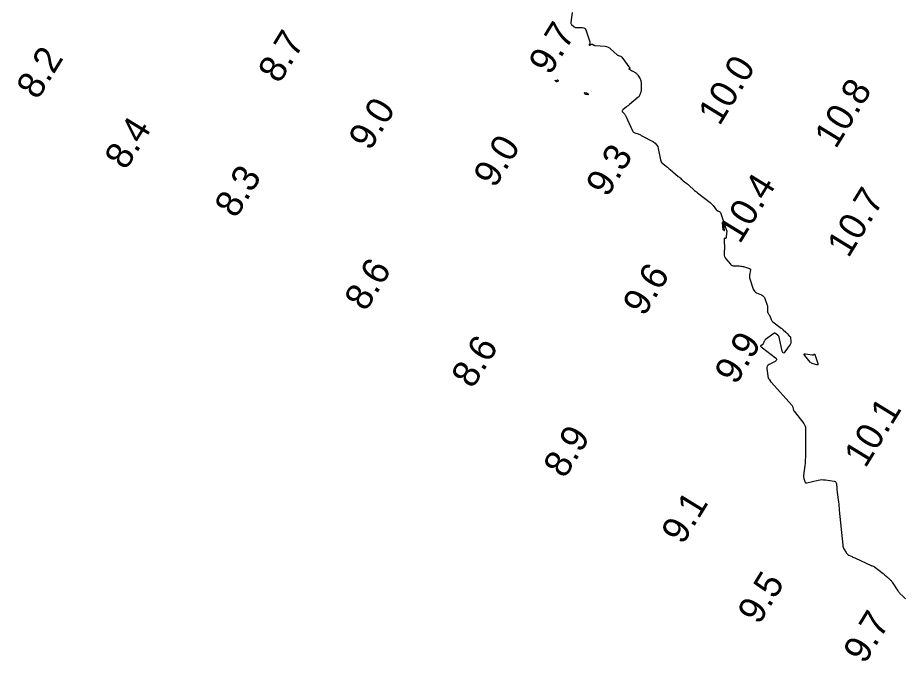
# Model space of a CAD drawing. Extents: x 1023796 to 1112670, y 656573 to 837340.
# Drawn here: x 1101018.5 to 1101182.7, y 687432.1 to 687551.1 of the extents above; entities that cross this region are included whole.
import ezdxf

# ---------------------------------------------------------------- set-up
doc = ezdxf.new("R2010")
doc.units = 0
doc.layers.add('V-CHAN-CONT-10FT', color=7, linetype='Continuous')
doc.layers.add('V-TOPO-SOUN', color=7, linetype='Continuous')

msp = doc.modelspace()

# ---------------------------------------------------------------- linework, layer by layer
at = {"layer": 'V-CHAN-CONT-10FT'}
msp.add_lwpolyline([(1101121.11, 687552.06), (1101120.84, 687550.22), (1101120.84, 687550.12), (1101120.86, 687550.03), (1101120.9, 687549.94), (1101120.97, 687549.87), (1101121.39, 687549.46), (1101121.4, 687549.45), (1101121.42, 687549.44), (1101121.44, 687549.42), (1101121.46, 687549.41), (1101121.57, 687549.37), (1101121.57, 687549.36), (1101121.58, 687549.36), (1101121.59, 687549.35), (1101121.6, 687549.35), (1101121.63, 687549.33), (1101121.64, 687549.33), (1101121.65, 687549.32), (1101121.66, 687549.32), (1101121.67, 687549.32), (1101123.01, 687549.27), (1101123.22, 687549.24), (1101123.39, 687549.15), (1101123.52, 687549.02), (1101123.61, 687548.83), (1101124.38, 687546.65), (1101124.39, 687546.58), (1101124.4, 687546.51), (1101124.39, 687546.44), (1101124.37, 687546.37), (1101124.26, 687546.1), (1101124.24, 687546.05), (1101124.25, 687546.02), (1101124.28, 687546.02), (1101124.33, 687546.04), (1101124.62, 687546.19), (1101124.68, 687546.22), (1101124.74, 687546.22), (1101124.8, 687546.21), (1101124.86, 687546.19), (1101125.09, 687546.05), (1101125.15, 687546.02), (1101125.21, 687545.99), (1101125.28, 687545.98), (1101125.35, 687545.97), (1101127.18, 687545.81), (1101127.46, 687545.76), (1101127.73, 687545.67), (1101127.98, 687545.53), (1101128.21, 687545.35), (1101129.39, 687544.25), (1101129.45, 687544.2), (1101129.52, 687544.15), (1101129.6, 687544.12), (1101129.68, 687544.09), (1101130.02, 687544), (1101130.09, 687543.97), (1101130.17, 687543.93), (1101130.23, 687543.87), (1101130.28, 687543.81), (1101131.77, 687541.76), (1101131.78, 687541.74), (1101131.78, 687541.72), (1101131.77, 687541.7), (1101131.74, 687541.69), (1101131.61, 687541.64), (1101131.59, 687541.63), (1101131.58, 687541.62), (1101131.58, 687541.6), (1101131.61, 687541.59), (1101131.77, 687541.5), (1101131.81, 687541.48), (1101131.84, 687541.46), (1101131.87, 687541.45), (1101131.9, 687541.43), (1101132.03, 687541.36), (1101132.07, 687541.34), (1101132.1, 687541.32), (1101132.13, 687541.3), (1101132.16, 687541.28), (1101132.84, 687540.88), (1101132.96, 687540.8), (1101133.07, 687540.71), (1101133.16, 687540.6), (1101133.24, 687540.49), (1101133.64, 687539.82), (1101133.72, 687539.66), (1101133.78, 687539.5), (1101133.82, 687539.33), (1101133.84, 687539.16), (1101133.88, 687537.93), (1101133.88, 687537.79), (1101133.87, 687537.65), (1101133.84, 687537.51), (1101133.8, 687537.37), (1101133.62, 687536.84), (1101133.56, 687536.71), (1101133.49, 687536.59), (1101133.41, 687536.48), (1101133.31, 687536.39), (1101131.71, 687535.07), (1101131.57, 687534.95), (1101131.42, 687534.83), (1101131.28, 687534.71), (1101131.13, 687534.59), (1101130.46, 687534.04), (1101130.38, 687533.95), (1101130.35, 687533.87), (1101130.37, 687533.78), (1101130.43, 687533.68), (1101130.76, 687533.3), (1101130.84, 687533.2), (1101130.91, 687533.1), (1101130.98, 687532.99), (1101131.03, 687532.88), (1101132.26, 687530.16), (1101132.34, 687530.03), (1101132.43, 687529.92), (1101132.55, 687529.84), (1101132.69, 687529.78), (1101133.29, 687529.59), (1101133.44, 687529.53), (1101133.59, 687529.48), (1101133.73, 687529.41), (1101133.87, 687529.34), (1101136.12, 687528.11), (1101136.46, 687527.88), (1101136.72, 687527.6), (1101136.91, 687527.26), (1101137.02, 687526.88), (1101137.42, 687524.83), (1101137.47, 687524.62), (1101137.57, 687524.43), (1101137.69, 687524.27), (1101137.85, 687524.12), (1101138.54, 687523.57), (1101138.72, 687523.44), (1101138.89, 687523.3), (1101139.06, 687523.16), (1101139.23, 687523.02), (1101140.73, 687521.75), (1101140.81, 687521.68), (1101140.89, 687521.61), (1101140.96, 687521.54), (1101141.04, 687521.47), (1101141.34, 687521.18), (1101141.41, 687521.11), (1101141.49, 687521.04), (1101141.57, 687520.97), (1101141.65, 687520.91), (1101142.29, 687520.44), (1101142.42, 687520.34), (1101142.55, 687520.24), (1101142.68, 687520.13), (1101142.8, 687520.02), (1101143.55, 687519.32), (1101143.72, 687519.16), (1101143.89, 687519.01), (1101144.07, 687518.87), (1101144.25, 687518.73), (1101146.62, 687516.9), (1101146.77, 687516.77), (1101146.91, 687516.64), (1101147.04, 687516.49), (1101147.17, 687516.34), (1101147.78, 687515.52), (1101147.83, 687515.47), (1101147.88, 687515.42), (1101147.95, 687515.38), (1101148.01, 687515.36), (1101148.31, 687515.27), (1101148.37, 687515.24), (1101148.43, 687515.2), (1101148.47, 687515.14), (1101148.5, 687515.08), (1101149.6, 687511.94), (1101149.65, 687511.78), (1101149.68, 687511.62), (1101149.68, 687511.46), (1101149.67, 687511.29), (1101149.55, 687510.37), (1101149.54, 687510.33), (1101149.52, 687510.3), (1101149.49, 687510.28), (1101149.45, 687510.27), (1101149.27, 687510.24), (1101149.23, 687510.23), (1101149.2, 687510.21), (1101149.18, 687510.18), (1101149.18, 687510.14), (1101149.23, 687509.41), (1101149.23, 687509.27), (1101149.24, 687509.14), (1101149.24, 687509), (1101149.24, 687508.86), (1101149.21, 687507.42), (1101149.23, 687507.15), (1101149.29, 687506.9), (1101149.4, 687506.66), (1101149.56, 687506.44), (1101150.35, 687505.51), (1101150.51, 687505.37), (1101150.68, 687505.26), (1101150.87, 687505.2), (1101151.08, 687505.18), (1101152, 687505.18), (1101152.2, 687505.17), (1101152.4, 687505.15), (1101152.59, 687505.11), (1101152.79, 687505.05), (1101153.88, 687504.68), (1101153.9, 687504.67), (1101153.93, 687504.66), (1101153.95, 687504.65), (1101153.97, 687504.64), (1101154.05, 687504.57), (1101154.07, 687504.56), (1101154.08, 687504.54), (1101154.09, 687504.52), (1101154.09, 687504.49), (1101153.91, 687503.48), (1101153.9, 687503.31), (1101153.9, 687503.13), (1101153.92, 687502.96), (1101153.97, 687502.79), (1101154.58, 687500.91), (1101154.67, 687500.68), (1101154.81, 687500.5), (1101154.98, 687500.34), (1101155.19, 687500.22), (1101156.12, 687499.81), (1101156.33, 687499.69), (1101156.5, 687499.54), (1101156.64, 687499.35), (1101156.74, 687499.13), (1101157.17, 687497.92), (1101157.21, 687497.78), (1101157.24, 687497.65), (1101157.25, 687497.52), (1101157.25, 687497.38), (1101157.24, 687496.69), (1101157.24, 687496.62), (1101157.26, 687496.56), (1101157.28, 687496.5), (1101157.32, 687496.44), (1101157.49, 687496.22), (1101157.53, 687496.16), (1101157.57, 687496.1), (1101157.6, 687496.04), (1101157.63, 687495.97), (1101157.88, 687495.29), (1101157.94, 687495.16), (1101158.02, 687495.04), (1101158.11, 687494.94), (1101158.22, 687494.84), (1101159.74, 687493.69), (1101159.85, 687493.61), (1101159.95, 687493.52), (1101160.05, 687493.44), (1101160.15, 687493.35), (1101160.59, 687492.94), (1101160.66, 687492.87), (1101160.72, 687492.81), (1101160.79, 687492.74), (1101160.85, 687492.67), (1101161.16, 687492.3), (1101161.18, 687492.27), (1101161.21, 687492.24), (1101161.24, 687492.22), (1101161.27, 687492.19), (1101161.39, 687492.1), (1101161.42, 687492.07), (1101161.44, 687492.04), (1101161.46, 687492.01), (1101161.46, 687491.97), (1101161.55, 687491.18), (1101161.56, 687491.04), (1101161.54, 687490.91), (1101161.49, 687490.78), (1101161.42, 687490.66), (1101160.46, 687489.29), (1101160.29, 687489.1), (1101160.15, 687489.05), (1101160.04, 687489.15), (1101159.95, 687489.39), (1101159.38, 687492.03), (1101159.38, 687492.07), (1101159.36, 687492.1), (1101159.35, 687492.12), (1101159.33, 687492.15), (1101159.24, 687492.25), (1101159.22, 687492.28), (1101159.19, 687492.3), (1101159.17, 687492.32), (1101159.14, 687492.35), (1101158.72, 687492.67), (1101158.64, 687492.71), (1101158.56, 687492.73), (1101158.48, 687492.72), (1101158.39, 687492.67), (1101156.87, 687491.59), (1101156.79, 687491.52), (1101156.71, 687491.44), (1101156.65, 687491.35), (1101156.61, 687491.25), (1101156.4, 687490.75), (1101156.37, 687490.69), (1101156.34, 687490.64), (1101156.29, 687490.6), (1101156.24, 687490.56), (1101155.99, 687490.4), (1101155.95, 687490.38), (1101155.94, 687490.35), (1101155.95, 687490.32), (1101155.98, 687490.29), (1101156.14, 687490.17), (1101156.18, 687490.14), (1101156.22, 687490.11), (1101156.25, 687490.08), (1101156.29, 687490.05), (1101158.7, 687488.18), (1101158.87, 687488), (1101158.92, 687487.83), (1101158.84, 687487.67), (1101158.63, 687487.53), (1101157.54, 687486.97), (1101157.32, 687486.81), (1101157.17, 687486.62), (1101157.1, 687486.39), (1101157.1, 687486.12), (1101157.34, 687484.45), (1101157.35, 687484.42), (1101157.36, 687484.39), (1101157.38, 687484.36), (1101157.4, 687484.34), (1101157.51, 687484.25), (1101157.53, 687484.22), (1101157.55, 687484.2), (1101157.57, 687484.17), (1101157.59, 687484.14), (1101157.79, 687483.83), (1101157.83, 687483.77), (1101157.87, 687483.71), (1101157.91, 687483.66), (1101157.96, 687483.6), (1101161.71, 687479.43), (1101161.77, 687479.35), (1101161.82, 687479.26), (1101161.87, 687479.17), (1101161.9, 687479.07), (1101161.99, 687478.67), (1101162.02, 687478.57), (1101162.06, 687478.48), (1101162.11, 687478.39), (1101162.17, 687478.3), (1101163.93, 687476.01), (1101164.07, 687475.8), (1101164.17, 687475.57), (1101164.23, 687475.33), (1101164.25, 687475.07), (1101164.27, 687474.02), (1101164.27, 687473.76), (1101164.28, 687473.5), (1101164.27, 687473.24), (1101164.27, 687472.97), (1101164.23, 687469.73), (1101164.22, 687469.37), (1101164.2, 687469.01), (1101164.17, 687468.65), (1101164.13, 687468.29), (1101163.91, 687466.43), (1101163.9, 687466.28), (1101163.9, 687466.13), (1101163.92, 687465.99), (1101163.95, 687465.85), (1101164.12, 687465.28), (1101164.17, 687465.16), (1101164.25, 687465.08), (1101164.36, 687465.05), (1101164.49, 687465.06), (1101166.61, 687465.56), (1101166.94, 687465.62), (1101167.28, 687465.65), (1101167.61, 687465.64), (1101167.94, 687465.61), (1101169.56, 687465.35), (1101169.73, 687465.3), (1101169.86, 687465.2), (1101169.94, 687465.06), (1101169.98, 687464.88), (1101170.03, 687464.08), (1101170.05, 687463.88), (1101170.06, 687463.68), (1101170.09, 687463.48), (1101170.11, 687463.28), (1101170.35, 687461.49), (1101170.39, 687461.13), (1101170.44, 687460.76), (1101170.48, 687460.4), (1101170.51, 687460.03), (1101171.14, 687453.52), (1101171.16, 687453.34), (1101171.21, 687453.16), (1101171.28, 687452.99), (1101171.36, 687452.83), (1101171.75, 687452.16), (1101171.85, 687452.02), (1101171.96, 687451.9), (1101172.09, 687451.79), (1101172.24, 687451.71), (1101172.88, 687451.41), (1101173.04, 687451.33), (1101173.2, 687451.26), (1101173.36, 687451.18), (1101173.52, 687451.11), (1101176.39, 687449.79), (1101176.44, 687449.76), (1101176.5, 687449.74), (1101176.55, 687449.72), (1101176.6, 687449.7), (1101176.82, 687449.62), (1101176.87, 687449.6), (1101176.92, 687449.58), (1101176.97, 687449.55), (1101177.02, 687449.51), (1101178.6, 687448.28), (1101178.69, 687448.21), (1101178.78, 687448.14), (1101178.86, 687448.07), (1101178.95, 687448), (1101179.29, 687447.71), (1101179.37, 687447.63), (1101179.45, 687447.56), (1101179.54, 687447.48), (1101179.62, 687447.41), (1101180, 687447.07), (1101180.08, 687446.98), (1101180.16, 687446.89), (1101180.24, 687446.8), (1101180.31, 687446.7), (1101181.36, 687445.06), (1101181.45, 687444.94), (1101181.54, 687444.82), (1101181.63, 687444.71), (1101181.73, 687444.6), (1101182.24, 687444.09), (1101182.3, 687444.03), (1101182.37, 687443.97), (1101182.43, 687443.91), (1101182.49, 687443.85), (1101182.73, 687443.62)], dxfattribs=at)
for points in [[(1101118.21, 687539.23), (1101118.21, 687539.24), (1101118.2, 687539.24), (1101118.17, 687539.26), (1101118.17, 687539.26), (1101118.16, 687539.27), (1101118.16, 687539.27), (1101118.15, 687539.28), (1101117.95, 687539.49), (1101117.94, 687539.51), (1101117.93, 687539.52), (1101117.95, 687539.52), (1101117.97, 687539.52), (1101118.11, 687539.48), (1101118.14, 687539.47), (1101118.17, 687539.47), (1101118.2, 687539.48), (1101118.23, 687539.5), (1101118.34, 687539.6), (1101118.37, 687539.62), (1101118.39, 687539.62), (1101118.41, 687539.6), (1101118.43, 687539.58), (1101118.48, 687539.42), (1101118.49, 687539.38), (1101118.48, 687539.35), (1101118.46, 687539.33), (1101118.43, 687539.31), (1101118.23, 687539.24), (1101118.22, 687539.23)], [(1101123.72, 687536.87), (1101123.71, 687536.87), (1101123.71, 687536.88), (1101123.67, 687536.9), (1101123.67, 687536.9), (1101123.66, 687536.91), (1101123.65, 687536.92), (1101123.65, 687536.92), (1101123.36, 687537.22), (1101123.32, 687537.26), (1101123.32, 687537.28), (1101123.34, 687537.29), (1101123.4, 687537.29), (1101123.73, 687537.2), (1101123.78, 687537.19), (1101123.83, 687537.16), (1101123.87, 687537.13), (1101123.9, 687537.08), (1101124.04, 687536.88), (1101124.06, 687536.84), (1101124.05, 687536.82), (1101124.03, 687536.81), (1101124, 687536.82), (1101123.74, 687536.87), (1101123.73, 687536.87)], [(1101166.56, 687486.94), (1101166.48, 687486.9), (1101166.34, 687486.91), (1101165.66, 687487.07), (1101165.5, 687487.12), (1101165.36, 687487.19), (1101165.23, 687487.29), (1101165.11, 687487.41), (1101164.1, 687488.64), (1101164, 687488.78), (1101164, 687488.88), (1101164.08, 687488.92), (1101164.26, 687488.91), (1101165.47, 687488.73), (1101165.52, 687488.73), (1101165.57, 687488.73), (1101165.63, 687488.75), (1101165.68, 687488.76), (1101165.88, 687488.86), (1101165.92, 687488.87), (1101165.96, 687488.87), (1101165.99, 687488.84), (1101166.01, 687488.8), (1101166.56, 687487.16), (1101166.59, 687487.02)]]:
    msp.add_lwpolyline(points, close=True, dxfattribs=at)

# ---------------------------------------------------------------- texts
at = {"layer": 'V-TOPO-SOUN'}
for s, p in [('9.7', (1101116.99, 687540.29)), ('8.7', (1101066.93, 687538.75)), ('8.2', (1101022.24, 687535.76)), ('10.0 ', (1101148.33, 687530.94)), ('10.8 ', (1101169.85, 687526.68)), ('9.0', (1101083.68, 687526.31)), ('8.4', (1101038.55, 687522.74)), ('9.0', (1101106.78, 687519.42)), ('9.3', (1101127.59, 687517.72)), ('8.3', (1101058.89, 687513.82)), ('10.4 ', (1101152.1, 687509.1)), ('10.7 ', (1101172.18, 687506.5)), ('8.6', (1101082.91, 687496.59)), ('9.6', (1101134.39, 687495.67)), ('8.6', (1101102.69, 687482.32)), ('9.9', (1101151.37, 687483.01)), ('10.1 ', (1101175.33, 687467.63)), ('8.9', (1101119.71, 687465.69)), ('9.1', (1101141.53, 687453.45)), ('9.5', (1101155.64, 687438.64)), ('9.7', (1101175.19, 687431.37))]:
    msp.add_text(s, height=5, rotation=58.4285, dxfattribs=at).set_placement(p)

doc.saveas('drawing.dxf')
